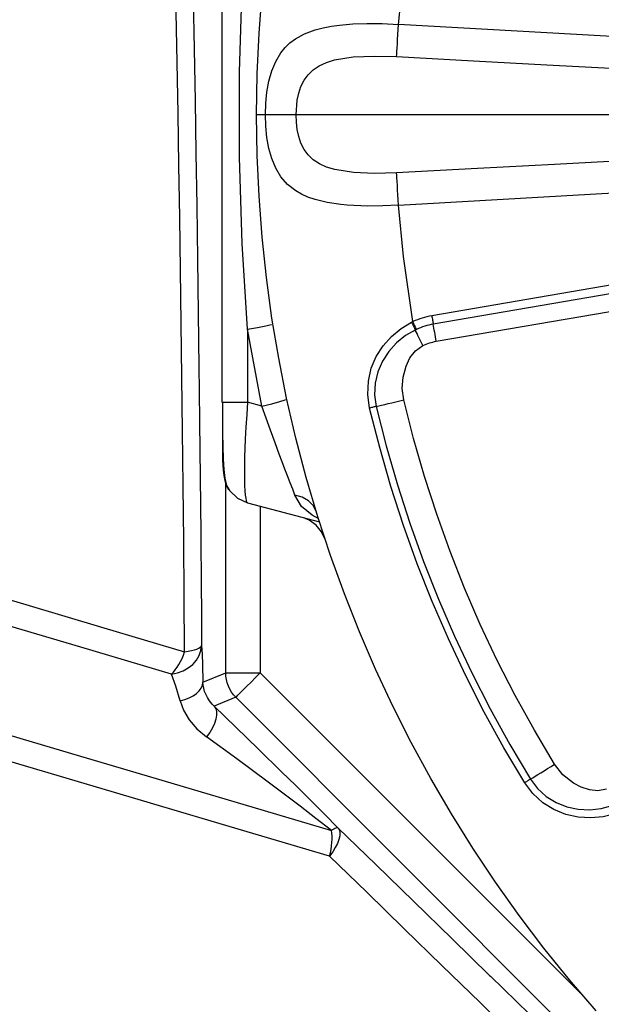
# Model space of a CAD drawing. Header units: millimetres. Extents: x 196 to 2027204, y -221452 to 153872.
# Tile 328 of 381: x 1216499 to 1216667, y -195760 to -195476. Entities that reach past the tile are written whole.
import ezdxf

# ---------------------------------------------------------------- set-up
doc = ezdxf.new("R2010")
doc.units = ezdxf.units.MM
doc.linetypes.add('CENTER', pattern=[50.8, 31.75, -6.35, 6.35, -6.35])
doc.layers.get('Defpoints').update_dxf_attribs({"lineweight": 18})
doc.layers.add('00_Основной', color=163, linetype='Continuous', lineweight=40)
doc.layers.add('ТМ-размеры', color=25, linetype='Continuous', lineweight=20)
doc.styles.add('SFINKS', font='SFINKS.shx', dxfattribs={"width": 0.7, "oblique": 15})
doc.dimstyles.new('кира-50', dxfattribs={"dimtxt": 150, "dimasz": 40, "dimexe": 15, "dimexo": 0, "dimgap": 20, "dimtad": 1, "dimdec": 0, "dimrnd": 5, "dimdsep": 46, "dimtxsty": 'SFINKS', "dimblk1": 'OBLIQUE', "dimblk2": 'OBLIQUE', "dimsah": 1, "dimcen": 2.5, "dimclrd": 252, "dimclre": 252, "dimclrt": 252, "dimadec": 0, "dimazin": 0, "dimtfac": 1, "dimtdec": 0, "dimtofl": 0, "dimtmove": 0, "dimatfit": 3, "dimldrblk": 'OBLIQUE', "dimfxl": 15, "dimtfill": 1, "dimtolj": 1, "dimtzin": 0, "dimlwd": 20, "dimlwe": 20, "dimarcsym": 0})

# ---------------------------------------------------------------- blocks, each defined once
blk = doc.blocks.new('_Oblique')
at = {"color": 0, "linetype": 'ByBlock', "lineweight": -2}
blk.add_line((-0.5, -0.5), (0.5, 0.5), dxfattribs=at)
blk = doc.blocks.new('*D84')
at = {"layer": 'Defpoints', "color": 0, "linetype": 'ByBlock', "lineweight": 50, "transparency": 16777216}
for p in [(1217827.71, -194508.84), (1216087.62, -195856.77), (1217827.71, -195857.67)]:
    blk.add_point(p, dxfattribs=at)
at = {"layer": 'ТМ-размеры', "color": 252, "linetype": 'ByBlock', "lineweight": 20, "transparency": 16777216}
for p, q in [((1216087.62, -195856.77), (1216087.62, -194493.84)), ((1217827.71, -195857.67), (1217827.71, -194493.84)), ((1216087.62, -194508.84), (1217827.71, -194508.84))]:
    blk.add_line(p, q, dxfattribs=at)
at = {"layer": 'ТМ-размеры', "color": 252, "linetype": 'ByBlock', "lineweight": 20, "transparency": 16777216, "xscale": 40, "yscale": 40, "zscale": 40, "rotation": 180}
blk.add_blockref('_Oblique', (1216087.62, -194508.84), dxfattribs=at)
at = {"layer": 'ТМ-размеры', "color": 252, "linetype": 'ByBlock', "lineweight": 20, "transparency": 16777216, "xscale": 40, "yscale": 40, "zscale": 40}
blk.add_blockref('_Oblique', (1217827.71, -194508.84), dxfattribs=at)
at = {"layer": 'ТМ-размеры', "color": 252, "linetype": 'ByBlock', "transparency": 16777216, "insert": (1216957.66, -194413.84), "char_height": 150, "attachment_point": 5, "style": 'SFINKS', "bg_fill": 3, "box_fill_scale": 1.1, "bg_fill_color": 256, "bg_fill_true_color": 13158600, "bg_fill_transparency": 0}
blk.add_mtext('\\A1;1740', dxfattribs=at)

msp = doc.modelspace()

# ---------------------------------------------------------------- linework, layer by layer
at = {"color": 252, "linetype": 'CENTER', "lineweight": 25, "ltscale": 10}
msp.add_line((1217347.7, -195503.25, 0.2), (1216567.71, -195503.25, 0.2), dxfattribs=at)
at = {"layer": '00_Основной', "color": 252, "lineweight": 25, "ltscale": 10}
for p, q in [((1216557.71, -195420.25, 0.2), (1216557.71, -195586.27, 0.2)), ((1216796.47, -195530.76, 0.2), (1216618.32, -195561.26, 0.2)), ((1216796.89, -195533.21, 0.2), (1216618.74, -195563.73, 0.2)), ((1216619.59, -195568.64, 0.2), (1216797.74, -195538.14, 0.2)), ((1216569.24, -195587.37, 0.2), (1216565.12, -195565.19, 0.2)), ((1216565.12, -195565.19, 0.2), (1216565.12, -195586.27, 0.2)), ((1216572.36, -195563.66, 0.2), (1216572.41, -195563.63, 0.2)), ((1216576.38, -195585.3, 0.2), (1216576.43, -195585.27, 0.2)), ((1216557.71, -195586.27, 0.2), (1216557.96, -195586.27, 0.2)), ((1216569.24, -195587.37, 0.2), (1216565.12, -195586.27, 0.2)), ((1216558.8, -195664.36, 0.2), (1216558.8, -195609.65, 0.2)), ((1216565.12, -195615.24, 0.2), (1216585.84, -195620.8, 0.2)), ((1216568.79, -195616.22, 0.2), (1216568.79, -195664.36, 0.2)), ((1216584.86, -195617.62, 0.2), (1216584.43, -195616.79, 0.2)), ((1216551.75, -195645.66, 0.2), (1216551.84, -195656.47, 0.2)), ((1216552.22, -195667.07, 0.2), (1216558.8, -195664.36, 0.2)), ((1216568.79, -195664.36, 0.2), (1216662.22, -195757.79, 0.2)), ((1216561.72, -195671.42, 0.2), (1216555.48, -195674.01, 0.2)), ((1216789.54, -195899.25, 0.2), (1216561.72, -195671.42, 0.2))]:
    msp.add_line(p, q, dxfattribs=at)
at = {"layer": '00_Основной', "color": 252, "lineweight": 25, "ltscale": 10, "elevation": 0.2}
for points in [[(1216565.12, -195565.19), (1216563.58, -195540.39), (1216562.8, -195515.5), (1216562.8, -195490.96), (1216563.58, -195466.13), (1216565.12, -195441.32)], [(1216608.68, -195477.16), (1216610.61, -195458.28), (1216612.84, -195443.55)], [(1216567.71, -195503.25), (1216567.88, -195491.48), (1216568.42, -195479.72), (1216569.31, -195467.96)], [(1216549.4, -195469.62), (1216549.67, -195484.33), (1216549.93, -195499.23), (1216550.19, -195514.3), (1216550.41, -195529.56), (1216550.64, -195544.95), (1216550.85, -195560.5), (1216551.05, -195576.21), (1216551.13, -195582.74)], [(1216546.91, -195658.25), (1216546.79, -195642.19), (1216546.65, -195626.22), (1216546.49, -195610.36), (1216546.32, -195594.61), (1216546.14, -195578.97), (1216545.94, -195563.46), (1216545.73, -195548.1), (1216545.52, -195532.88), (1216545.28, -195517.83), (1216545.04, -195502.94), (1216544.77, -195488.22), (1216544.5, -195473.69)], [(1216570.25, -195503.25), (1216570.36, -195499.96), (1216570.68, -195496.73), (1216571.24, -195493.59), (1216572.07, -195490.62), (1216573.23, -195487.84), (1216574.73, -195485.37), (1216575.94, -195483.89), (1216577.35, -195482.54), (1216578.99, -195481.32), (1216581.57, -195479.91), (1216584.62, -195478.77), (1216586.92, -195478.16), (1216589.37, -195477.7), (1216591.7, -195477.37), (1216595.47, -195477.05), (1216599.58, -195476.91), (1216603.99, -195476.95), (1216608.68, -195477.16)], [(1216608.16, -195486.49), (1216608.2, -195485.85), (1216608.24, -195485.01), (1216608.3, -195483.99), (1216608.37, -195482.82), (1216608.44, -195481.52), (1216608.52, -195480.12), (1216608.59, -195478.66), (1216608.68, -195477.16)], [(1216803.5, -195488.6), (1216694.4, -195482.04), (1216608.68, -195477.16)], [(1216608.16, -195520.03), (1216601.78, -195520.2), (1216595.7, -195519.93), (1216590.28, -195519.08), (1216587.92, -195518.36), (1216585.84, -195517.42), (1216584.08, -195516.25), (1216582.58, -195514.84), (1216581.44, -195513.27), (1216580.52, -195511.44), (1216579.89, -195509.56), (1216579.43, -195507.48), (1216579.19, -195505.42), (1216579.1, -195503.28), (1216579.43, -195499.06), (1216579.88, -195496.99), (1216580.51, -195495.12), (1216581.42, -195493.29), (1216582.56, -195491.72), (1216584.04, -195490.3), (1216585.78, -195489.13), (1216587.87, -195488.17), (1216590.22, -195487.45), (1216595.65, -195486.57), (1216601.75, -195486.32), (1216608.16, -195486.49)], [(1216608.16, -195486.49), (1216630.35, -195487.67), (1216651.59, -195488.82), (1216671.84, -195489.9), (1216683.34, -195490.51), (1216694.49, -195491.1), (1216705.3, -195491.68), (1216717.9, -195492.36), (1216732.41, -195493.14), (1216746.33, -195493.87), (1216760.56, -195494.63), (1216775.41, -195495.41), (1216789.55, -195496.16), (1216802.97, -195496.86)], [(1216570.25, -195503.25), (1216569.66, -195503.25), (1216569.15, -195503.25), (1216568.72, -195503.25), (1216568.35, -195503.25), (1216568.06, -195503.25), (1216567.87, -195503.25), (1216567.76, -195503.25), (1216567.71, -195503.25)], [(1216665.79, -195761.88), (1216658.11, -195752.94), (1216650.71, -195743.78), (1216643.59, -195734.39), (1216636.74, -195724.8), (1216630.2, -195715), (1216623.96, -195705.01), (1216618.02, -195694.85), (1216612.37, -195684.5), (1216607.07, -195673.98), (1216602.07, -195663.32), (1216597.4, -195652.5), (1216593.06, -195641.56), (1216589.05, -195630.48), (1216585.36, -195619.29), (1216582.04, -195607.98), (1216579.04, -195596.58), (1216576.39, -195585.11), (1216574.09, -195573.55), (1216572.15, -195561.94), (1216570.55, -195550.27), (1216569.31, -195538.56), (1216568.42, -195526.8), (1216567.88, -195515.04), (1216567.71, -195503.25)], [(1216608.68, -195529.34), (1216604.15, -195529.56), (1216599.86, -195529.6), (1216597.8, -195529.56), (1216595.82, -195529.47), (1216593.92, -195529.34), (1216592.08, -195529.18), (1216588.09, -195528.6), (1216584.59, -195527.74), (1216582.55, -195527.02), (1216580.7, -195526.18), (1216579.04, -195525.22), (1216576.66, -195523.36), (1216574.75, -195521.19), (1216573.24, -195518.7), (1216572.09, -195515.92), (1216571.26, -195512.96), (1216570.69, -195509.82), (1216570.36, -195506.57), (1216570.25, -195503.25)], [(1216802.97, -195509.66), (1216788.59, -195510.41), (1216773.41, -195511.21), (1216757.39, -195512.06), (1216742.54, -195512.85), (1216730.75, -195513.47), (1216718.53, -195514.12), (1216705.9, -195514.79), (1216695.05, -195515.37), (1216674.94, -195516.45), (1216653.75, -195517.59), (1216631.5, -195518.78), (1216608.16, -195520.03)], [(1216608.68, -195529.34), (1216608.59, -195527.85), (1216608.52, -195526.38), (1216608.44, -195524.98), (1216608.37, -195523.68), (1216608.3, -195522.52), (1216608.24, -195521.5), (1216608.2, -195520.66), (1216608.16, -195520.03)], [(1216608.68, -195529.34), (1216717.78, -195523.11), (1216803.5, -195517.9)], [(1216612.84, -195562.97), (1216610.12, -195544.19), (1216608.68, -195529.34)], [(1216600.37, -195587.92), (1216599.82, -195584.02), (1216599.99, -195580.14), (1216600.83, -195576.45), (1216602.29, -195573.02), (1216604.25, -195569.94), (1216606.67, -195567.25), (1216609.44, -195564.98), (1216612.5, -195563.14)], [(1216612.5, -195563.14), (1216612.69, -195563.04), (1216612.84, -195562.97)], [(1216612.5, -195563.14), (1216612.64, -195563.44), (1216612.77, -195563.73), (1216612.91, -195564.02), (1216613.04, -195564.31), (1216613.18, -195564.59), (1216613.3, -195564.86), (1216613.43, -195565.13), (1216613.54, -195565.4)], [(1216618.32, -195561.26), (1216617.61, -195561.4), (1216616.9, -195561.56), (1216616.21, -195561.74), (1216615.52, -195561.94), (1216614.85, -195562.17), (1216614.17, -195562.41), (1216613.51, -195562.68), (1216612.84, -195562.97)], [(1216613.88, -195565.23), (1216613.77, -195564.98), (1216613.64, -195564.71), (1216613.52, -195564.42), (1216613.38, -195564.14), (1216613.25, -195563.86), (1216613.11, -195563.56), (1216612.98, -195563.27), (1216612.84, -195562.97)], [(1216618.32, -195561.26), (1216618.37, -195561.59), (1216618.43, -195561.91), (1216618.48, -195562.22), (1216618.53, -195562.55), (1216618.59, -195562.84), (1216618.64, -195563.16), (1216618.68, -195563.45), (1216618.74, -195563.73)], [(1216565.12, -195565.19), (1216567.98, -195564.69), (1216570.39, -195564.21), (1216571.93, -195563.84), (1216572.03, -195563.8)], [(1216613.54, -195565.4), (1216610.7, -195567.02), (1216608.1, -195569.11), (1216605.89, -195571.56), (1216604.06, -195574.37), (1216602.74, -195577.46), (1216601.96, -195580.74), (1216601.79, -195584.11), (1216602.26, -195587.47)], [(1216613.88, -195565.23), (1216613.7, -195565.33), (1216613.54, -195565.4)], [(1216615.73, -195569.88), (1216615.44, -195569.29), (1216615.15, -195568.71), (1216614.87, -195568.13), (1216614.6, -195567.56), (1216614.32, -195566.99), (1216614.05, -195566.44), (1216613.8, -195565.9), (1216613.54, -195565.4)], [(1216618.74, -195563.73), (1216618.12, -195563.84), (1216617.5, -195563.99), (1216616.88, -195564.14), (1216616.27, -195564.32), (1216615.66, -195564.52), (1216615.06, -195564.74), (1216614.46, -195564.98), (1216613.88, -195565.23)], [(1216619.59, -195568.64), (1216619.47, -195568.01), (1216619.36, -195567.36), (1216619.25, -195566.72), (1216619.15, -195566.1), (1216619.04, -195565.48), (1216618.94, -195564.88), (1216618.84, -195564.3), (1216618.74, -195563.73)], [(1216615.73, -195569.88), (1216616.18, -195569.67), (1216616.65, -195569.48), (1216617.13, -195569.29), (1216617.61, -195569.12), (1216618.09, -195568.98), (1216618.59, -195568.86), (1216619.08, -195568.74), (1216619.59, -195568.64)], [(1216610.23, -195585.58), (1216609.79, -195582.3), (1216610.02, -195579), (1216610.88, -195575.81), (1216612.02, -195573.46), (1216613.62, -195571.4), (1216615.73, -195569.88)], [(1216551.13, -195582.74), (1216551.23, -195592.02), (1216551.4, -195607.97), (1216551.57, -195624.04), (1216551.71, -195640.2), (1216551.75, -195645.66)], [(1216569.24, -195587.37), (1216572.07, -195586.69), (1216574.46, -195586.04), (1216575.97, -195585.55), (1216576.08, -195585.48)], [(1216602.26, -195587.47), (1216602.98, -195587.3), (1216603.81, -195587.1), (1216604.73, -195586.89), (1216605.73, -195586.65), (1216606.8, -195586.4), (1216607.92, -195586.13), (1216609.06, -195585.86), (1216610.23, -195585.58)], [(1216653.79, -195690.75), (1216647.95, -195680.92), (1216642.42, -195670.92), (1216637.21, -195660.75), (1216632.33, -195650.4), (1216627.79, -195639.92), (1216623.58, -195629.28), (1216619.73, -195618.53), (1216616.2, -195607.65), (1216613.04, -195596.67), (1216610.23, -195585.58)], [(1216557.84, -195586.27), (1216557.84, -195588.96), (1216557.82, -195591.39), (1216557.82, -195595.46), (1216557.82, -195597.57), (1216557.82, -195599.25), (1216557.82, -195600.6), (1216557.88, -195602.98), (1216558.08, -195605.83), (1216558.26, -195607.35), (1216558.54, -195608.84), (1216558.97, -195610.24), (1216559.6, -195611.43)], [(1216557.84, -195586.27), (1216557.84, -195590.86), (1216557.87, -195595.13), (1216557.93, -195599.05), (1216558.05, -195602.57), (1216558.24, -195605.63), (1216558.57, -195608.19), (1216559.06, -195610.24), (1216559.84, -195611.74)], [(1216557.96, -195586.27), (1216558.24, -195586.27), (1216559.78, -195586.27), (1216562.15, -195586.27), (1216565.12, -195586.27)], [(1216565.12, -195586.27), (1216564.86, -195589.78), (1216564.62, -195593.41), (1216564.43, -195596.92), (1216564.23, -195602.13), (1216564.17, -195606.62), (1216564.23, -195610.28), (1216564.31, -195611.8), (1216564.43, -195613.04), (1216564.57, -195613.97), (1216564.74, -195614.66), (1216564.92, -195615.07), (1216565.12, -195615.24)], [(1216578.8, -195613.08), (1216578.16, -195611.38), (1216577.45, -195609.52), (1216576.67, -195607.53), (1216575.9, -195605.52), (1216575.09, -195603.41), (1216574.26, -195601.2), (1216573.05, -195597.95), (1216571.72, -195594.35), (1216570.48, -195590.87), (1216569.24, -195587.37)], [(1216602.26, -195587.47), (1216602.07, -195587.51), (1216601.86, -195587.57), (1216601.65, -195587.61), (1216601.41, -195587.66), (1216601.17, -195587.72), (1216600.92, -195587.79), (1216600.65, -195587.85), (1216600.37, -195587.92)], [(1216645.17, -195696.07), (1216639.16, -195685.96), (1216633.47, -195675.68), (1216628.12, -195665.2), (1216623.1, -195654.58), (1216618.43, -195643.78), (1216614.11, -195632.86), (1216610.13, -195621.8), (1216606.52, -195610.61), (1216603.26, -195599.31), (1216600.37, -195587.92)], [(1216602.26, -195587.47), (1216605.14, -195598.8), (1216608.37, -195610.04), (1216611.97, -195621.16), (1216615.92, -195632.17), (1216620.22, -195643.05), (1216624.88, -195653.78), (1216629.86, -195664.36), (1216635.18, -195674.77), (1216640.84, -195685), (1216646.82, -195695.05)], [(1216559.84, -195611.74), (1216562.15, -195613.9), (1216565.12, -195615.24)], [(1216584.43, -195616.79), (1216584.05, -195616.03), (1216582.71, -195614.66), (1216580.89, -195613.64), (1216578.8, -195613.08)], [(1216585.72, -195619.87), (1216583.72, -195618.85), (1216580.71, -195616.3), (1216578.8, -195613.08)], [(1216587.5, -195625.91), (1216586.44, -195623.68), (1216584.87, -195621.77), (1216582.88, -195620.32), (1216581.74, -195619.85)], [(1216479.48, -195638.28), (1216501.07, -195644.67), (1216523.55, -195651.34), (1216546.91, -195658.25)], [(1216543.09, -195664.7), (1216516.91, -195656.95), (1216491.46, -195649.4)], [(1216543.09, -195664.7), (1216544.82, -195664.36), (1216546.48, -195663.77), (1216547.97, -195662.93), (1216549.27, -195661.9), (1216550.34, -195660.7), (1216551.15, -195659.36), (1216551.64, -195657.94), (1216551.84, -195656.47)], [(1216546.91, -195658.25), (1216547.96, -195658.09), (1216548.9, -195657.91), (1216549.74, -195657.71), (1216550.44, -195657.49), (1216551.01, -195657.25), (1216551.44, -195656.99), (1216551.71, -195656.72), (1216551.84, -195656.47)], [(1216551.84, -195656.47), (1216551.97, -195659.01), (1216552.08, -195661.9), (1216552.22, -195667.07)], [(1216543.09, -195664.7), (1216543.67, -195664.12), (1216544.23, -195663.47), (1216544.78, -195662.74), (1216545.29, -195661.93), (1216545.77, -195661.08), (1216546.19, -195660.18), (1216546.57, -195659.24), (1216546.91, -195658.25)], [(1216545.64, -195672.46), (1216544.4, -195668.21), (1216543.09, -195664.7)], [(1216558.8, -195664.36), (1216559.05, -195664.36), (1216559.66, -195664.36), (1216560.6, -195664.36), (1216561.84, -195664.36), (1216563.34, -195664.36), (1216565.04, -195664.36), (1216566.88, -195664.36), (1216568.79, -195664.36)], [(1216561.72, -195671.42), (1216561.07, -195670.7), (1216560.47, -195669.9), (1216559.98, -195669.06), (1216559.56, -195668.18), (1216559.22, -195667.25), (1216558.98, -195666.31), (1216558.84, -195665.33), (1216558.8, -195664.36)], [(1216561.72, -195671.42), (1216561.9, -195671.24), (1216562.32, -195670.81), (1216563, -195670.14), (1216563.88, -195669.27), (1216564.93, -195668.21), (1216566.13, -195667), (1216567.43, -195665.7), (1216568.79, -195664.36)], [(1216545.64, -195672.46), (1216547, -195672.08), (1216548.25, -195671.58), (1216549.37, -195671), (1216550.33, -195670.33), (1216551.12, -195669.58), (1216551.7, -195668.78), (1216552.07, -195667.93), (1216552.22, -195667.07)], [(1216555.48, -195674.01), (1216554.9, -195673.43), (1216554.13, -195672.47), (1216553.5, -195671.5), (1216553.11, -195670.74), (1216552.71, -195669.72), (1216552.46, -195668.78), (1216552.31, -195667.89), (1216552.22, -195667.07)], [(1216545.64, -195672.46), (1216546.63, -195675.17), (1216548.25, -195677.9), (1216550.47, -195680.49), (1216553.25, -195682.83)], [(1216555.48, -195674.01), (1216555.9, -195674.7), (1216556.13, -195675.56), (1216556.14, -195676.58), (1216555.94, -195677.71), (1216555.55, -195678.94), (1216554.96, -195680.22), (1216554.18, -195681.53), (1216553.25, -195682.83)], [(1216555.48, -195674.01), (1216561.75, -195680.06), (1216568.24, -195686.36), (1216574.95, -195692.93), (1216579, -195696.91), (1216583.09, -195700.96), (1216587.2, -195705.06), (1216591.28, -195709.16)], [(1216490.43, -195680.59), (1216514.24, -195687.64), (1216538.7, -195694.88), (1216563.72, -195702.29), (1216589.3, -195709.87)], [(1216589.3, -195709.87), (1216584.86, -195706.35), (1216580.3, -195702.84), (1216575.68, -195699.33), (1216571.09, -195695.88), (1216562.04, -195689.2), (1216553.25, -195682.83)], [(1216588.77, -195717.29), (1216562.41, -195709.49), (1216537.07, -195701.98), (1216512.75, -195694.78), (1216489.47, -195687.88)], [(1216646.82, -195695.05), (1216647.46, -195694.66), (1216648.17, -195694.22), (1216648.98, -195693.71), (1216649.85, -195693.17), (1216650.79, -195692.6), (1216651.77, -195692), (1216652.78, -195691.38), (1216653.79, -195690.75)], [(1216668.78, -195697.96), (1216666.32, -195698.38), (1216663.84, -195698.11), (1216661.48, -195697.34), (1216659.28, -195696.19), (1216656.21, -195693.8), (1216653.79, -195690.75)], [(1216646.82, -195695.05), (1216646.65, -195695.15), (1216646.48, -195695.26), (1216646.29, -195695.38), (1216646.08, -195695.5), (1216645.87, -195695.64), (1216645.65, -195695.77), (1216645.41, -195695.92), (1216645.17, -195696.07)], [(1216671.26, -195705.01), (1216667.8, -195705.89), (1216664.23, -195706.23), (1216660.59, -195706.03), (1216657.06, -195705.25), (1216653.55, -195703.83), (1216650.39, -195701.84), (1216647.51, -195699.18), (1216645.17, -195696.07)], [(1216646.82, -195695.05), (1216648.86, -195697.76), (1216651.38, -195700.02), (1216654.24, -195701.78), (1216657.36, -195703.02), (1216660.62, -195703.73), (1216663.94, -195703.9), (1216667.24, -195703.54), (1216670.41, -195702.68)], [(1216591.28, -195709.16), (1216591.62, -195709.76), (1216591.77, -195710.53), (1216591.73, -195711.43), (1216591.49, -195712.48), (1216591.05, -195713.61), (1216590.44, -195714.81), (1216589.69, -195716.05), (1216588.77, -195717.29)], [(1216588.77, -195717.29), (1216589.02, -195716.29), (1216589.23, -195715.3), (1216589.39, -195714.3), (1216589.47, -195713.34), (1216589.51, -195712.39), (1216589.5, -195711.5), (1216589.43, -195710.66), (1216589.3, -195709.87)], [(1216591.28, -195709.16), (1216591.16, -195709.12), (1216591, -195709.1), (1216590.8, -195709.13), (1216590.57, -195709.2), (1216590.31, -195709.32), (1216589.99, -195709.46), (1216589.66, -195709.64), (1216589.3, -195709.87)], [(1216591.28, -195709.16), (1216602.16, -195719.7), (1216613.12, -195730.36), (1216624.17, -195741.11), (1216635.01, -195751.68)], [(1216676.9, -195803.26), (1216665.65, -195792.22), (1216654.44, -195781.24), (1216643.31, -195770.36), (1216632.24, -195759.55), (1216621.25, -195748.84), (1216610.34, -195738.23), (1216599.51, -195727.7), (1216588.77, -195717.29)], [(1216635.01, -195751.68), (1216635.29, -195751.95), (1216646.5, -195762.88), (1216657.77, -195773.9), (1216658.8, -195774.92)]]:
    msp.add_lwpolyline(points, dxfattribs=at)

# ---------------------------------------------------------------- next in the draw order: dimensions: what is measured, and where the dimension line sits
at = {"layer": 'ТМ-размеры', "color": 3, "linetype": 'ByBlock'}
dim = msp.add_linear_dim(base=(1217827.71, -194508.84, 0.2), p1=(1216087.62, -195856.77, 0.2), p2=(1217827.71, -195857.67, 0.2), dimstyle='кира-50', dxfattribs=at)
dim.commit()
dim.dimension.update_dxf_attribs({"geometry": '*D84', "text_midpoint": (1216957.66, -194508.84, 0.2), "dimtype": 160})

doc.saveas('drawing.dxf')
